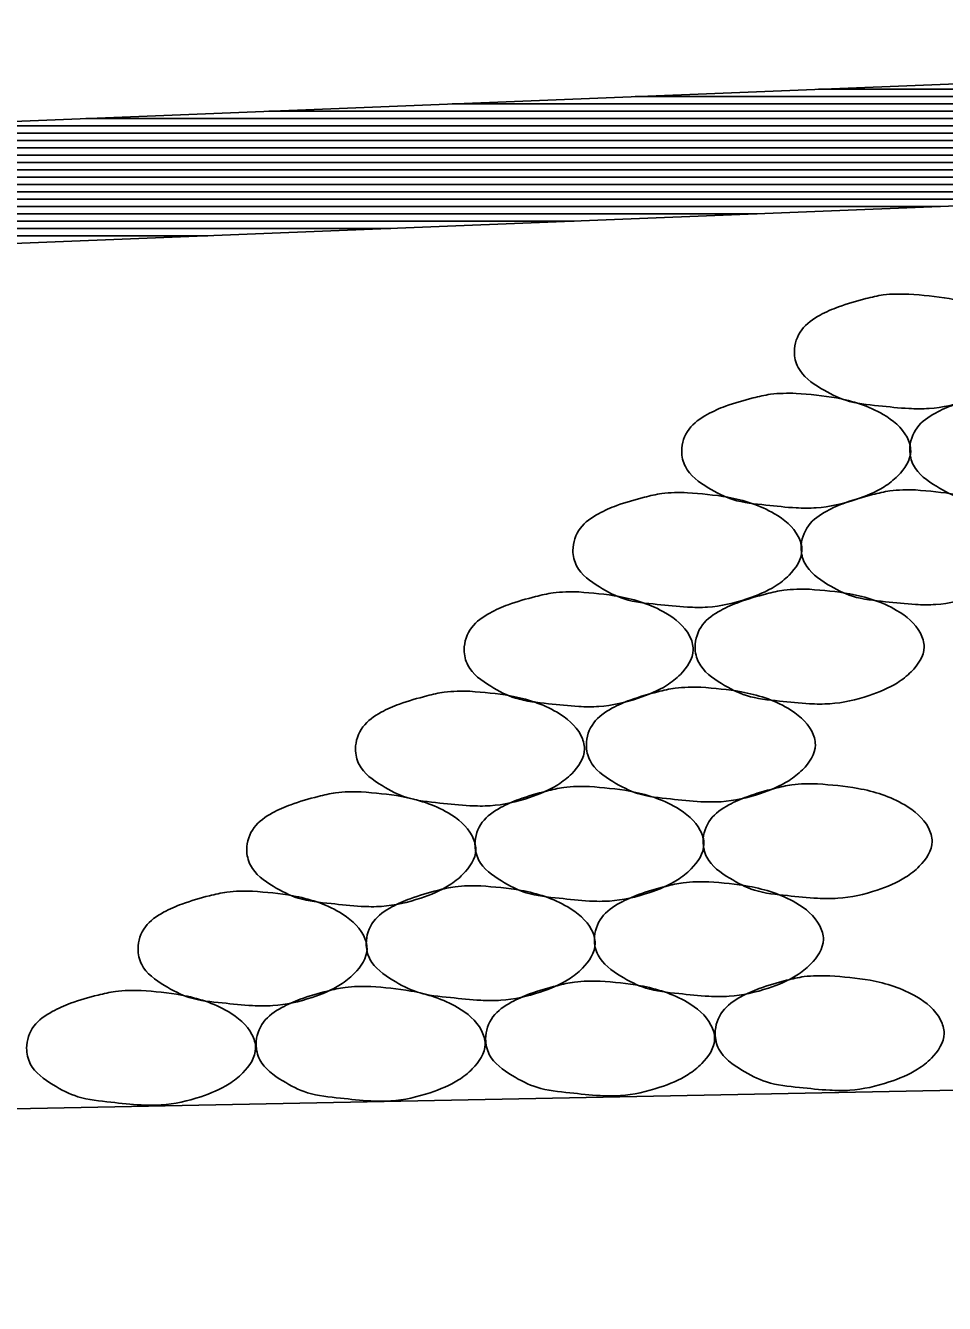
# Model space of a CAD drawing. Extents: x 60325 to 61047, y 53669 to 53767.
# Drawn here: x 60531.291 to 60532.545, y 53733.327 to 53735.071 of the extents above; entities that cross this region are included whole.
import ezdxf

# ---------------------------------------------------------------- set-up
doc = ezdxf.new("R2010")
doc.units = 0
doc.layers.add('R_Border Prem', color=7, linetype='Continuous')

msp = doc.modelspace()

# ---------------------------------------------------------------- linework, layer by layer
at = {"layer": 'R_Border Prem'}
for p, q in [((60534.5451, 53735.0712), (60526.5451, 53734.7512)), ((60534.5451, 53734.9844), (60532.373, 53734.9844)), ((60534.5451, 53734.9644), (60531.873, 53734.9644)), ((60534.5451, 53734.9744), (60532.123, 53734.9744)), ((60534.5451, 53734.9444), (60531.373, 53734.9444)), ((60534.5451, 53734.9544), (60531.623, 53734.9544)), ((60534.5451, 53734.9344), (60531.123, 53734.9344)), ((60534.5451, 53734.9144), (60530.623, 53734.9144)), ((60534.5451, 53734.9244), (60530.873, 53734.9244)), ((60534.5451, 53734.9046), (60526.5451, 53734.5846)), ((60534.2895, 53734.8944), (60530.123, 53734.8944)), ((60534.5395, 53734.9044), (60530.373, 53734.9044)), ((60533.7895, 53734.8744), (60529.623, 53734.8744)), ((60534.0395, 53734.8844), (60529.873, 53734.8844)), ((60533.5395, 53734.8644), (60529.373, 53734.8644)), ((60533.0395, 53734.8444), (60528.873, 53734.8444)), ((60533.2895, 53734.8544), (60529.123, 53734.8544)), ((60532.5395, 53734.8244), (60528.373, 53734.8244)), ((60532.7895, 53734.8344), (60528.623, 53734.8344)), ((60532.2895, 53734.8144), (60528.123, 53734.8144)), ((60531.7895, 53734.7944), (60527.623, 53734.7944)), ((60532.0395, 53734.8044), (60527.873, 53734.8044)), ((60531.5395, 53734.7844), (60527.373, 53734.7844)), ((60571.5451, 53734.3978), (60517.9991, 53733.3269))]:
    msp.add_line(p, q, dxfattribs=at)
for points in [[(60532.4964, 53734.7047), (60532.5514, 53734.6985), (60532.6151, 53734.676), (60532.6476, 53734.6447), (60532.6526, 53734.626), (60532.6351, 53734.5922), (60532.6164, 53734.5772), (60532.5776, 53734.5597), (60532.5239, 53734.5485), (60532.4964, 53734.5485), (60532.4551, 53734.5522), (60532.4101, 53734.5597), (60532.3764, 53734.576), (60532.3451, 53734.6047), (60532.3401, 53734.626), (60532.3501, 53734.656), (60532.3751, 53734.676), (60532.4001, 53734.6872), (60532.4376, 53734.6985), (60532.4614, 53734.7035), (60532.4964, 53734.7047)], [(60532.3425, 53734.5692), (60532.3975, 53734.5629), (60532.4613, 53734.5404), (60532.4938, 53734.5092), (60532.4988, 53734.4904), (60532.4813, 53734.4567), (60532.4625, 53734.4417), (60532.4238, 53734.4242), (60532.37, 53734.4129), (60532.3425, 53734.4129), (60532.3013, 53734.4167), (60532.2563, 53734.4242), (60532.2225, 53734.4404), (60532.1913, 53734.4692), (60532.1863, 53734.4904), (60532.1963, 53734.5204), (60532.2213, 53734.5404), (60532.2463, 53734.5517), (60532.2838, 53734.5629), (60532.3075, 53734.5679), (60532.3425, 53734.5692)], [(60532.6539, 53734.571), (60532.7089, 53734.5648), (60532.7726, 53734.5423), (60532.8051, 53734.511), (60532.8101, 53734.4923), (60532.7926, 53734.4585), (60532.7739, 53734.4435), (60532.7351, 53734.426), (60532.6814, 53734.4148), (60532.6539, 53734.4148), (60532.6126, 53734.4185), (60532.5676, 53734.426), (60532.5339, 53734.4423), (60532.5026, 53734.471), (60532.4976, 53734.4923), (60532.5076, 53734.5223), (60532.5326, 53734.5423), (60532.5576, 53734.5535), (60532.5951, 53734.5648), (60532.6189, 53734.5698), (60532.6539, 53734.571)], [(60532.1941, 53734.4336), (60532.2491, 53734.4274), (60532.3129, 53734.4049), (60532.3454, 53734.3736), (60532.3504, 53734.3549), (60532.3329, 53734.3211), (60532.3141, 53734.3061), (60532.2754, 53734.2886), (60532.2216, 53734.2774), (60532.1941, 53734.2774), (60532.1529, 53734.2811), (60532.1079, 53734.2886), (60532.0741, 53734.3049), (60532.0429, 53734.3336), (60532.0379, 53734.3549), (60532.0479, 53734.3849), (60532.0729, 53734.4049), (60532.0979, 53734.4161), (60532.1354, 53734.4274), (60532.1591, 53734.4324), (60532.1941, 53734.4336)], [(60532.5055, 53734.4373), (60532.5605, 53734.431), (60532.6243, 53734.4085), (60532.6568, 53734.3773), (60532.6618, 53734.3585), (60532.6443, 53734.3248), (60532.6255, 53734.3098), (60532.5868, 53734.2923), (60532.533, 53734.281), (60532.5055, 53734.281), (60532.4643, 53734.2848), (60532.4193, 53734.2923), (60532.3855, 53734.3085), (60532.3543, 53734.3373), (60532.3493, 53734.3585), (60532.3593, 53734.3885), (60532.3843, 53734.4085), (60532.4093, 53734.4198), (60532.4468, 53734.431), (60532.4705, 53734.436), (60532.5055, 53734.4373)], [(60532.3608, 53734.3017), (60532.4158, 53734.2955), (60532.4796, 53734.273), (60532.5121, 53734.2417), (60532.5171, 53734.223), (60532.4996, 53734.1892), (60532.4808, 53734.1742), (60532.4421, 53734.1567), (60532.3883, 53734.1455), (60532.3608, 53734.1455), (60532.3196, 53734.1492), (60532.2746, 53734.1567), (60532.2408, 53734.173), (60532.2096, 53734.2017), (60532.2046, 53734.223), (60532.2146, 53734.253), (60532.2396, 53734.273), (60532.2646, 53734.2842), (60532.3021, 53734.2955), (60532.3258, 53734.3005), (60532.3608, 53734.3017)], [(60532.0458, 53734.2981), (60532.1008, 53734.2918), (60532.1645, 53734.2693), (60532.197, 53734.2381), (60532.202, 53734.2193), (60532.1845, 53734.1856), (60532.1658, 53734.1706), (60532.127, 53734.1531), (60532.0733, 53734.1418), (60532.0458, 53734.1418), (60532.0045, 53734.1456), (60531.9595, 53734.1531), (60531.9258, 53734.1693), (60531.8945, 53734.1981), (60531.8895, 53734.2193), (60531.8995, 53734.2493), (60531.9245, 53734.2693), (60531.9495, 53734.2806), (60531.987, 53734.2918), (60532.0108, 53734.2968), (60532.0458, 53734.2981)], [(60531.8974, 53734.1625), (60531.9524, 53734.1563), (60532.0162, 53734.1338), (60532.0487, 53734.1025), (60532.0537, 53734.0838), (60532.0362, 53734.05), (60532.0174, 53734.035), (60531.9787, 53734.0175), (60531.9249, 53734.0063), (60531.8974, 53734.0063), (60531.8562, 53734.01), (60531.8112, 53734.0175), (60531.7774, 53734.0338), (60531.7462, 53734.0625), (60531.7412, 53734.0838), (60531.7512, 53734.1138), (60531.7762, 53734.1338), (60531.8012, 53734.145), (60531.8387, 53734.1563), (60531.8624, 53734.1613), (60531.8974, 53734.1625)], [(60532.2125, 53734.168), (60532.2675, 53734.1618), (60532.3312, 53734.1393), (60532.3637, 53734.108), (60532.3687, 53734.0893), (60532.3512, 53734.0555), (60532.3325, 53734.0405), (60532.2937, 53734.023), (60532.24, 53734.0118), (60532.2125, 53734.0118), (60532.1712, 53734.0155), (60532.1262, 53734.023), (60532.0925, 53734.0393), (60532.0612, 53734.068), (60532.0562, 53734.0893), (60532.0662, 53734.1193), (60532.0912, 53734.1393), (60532.1162, 53734.1505), (60532.1537, 53734.1618), (60532.1775, 53734.1668), (60532.2125, 53734.168)], [(60531.749, 53734.0252), (60531.804, 53734.0189), (60531.8678, 53733.9964), (60531.9003, 53733.9652), (60531.9053, 53733.9464), (60531.8878, 53733.9127), (60531.869, 53733.8977), (60531.8303, 53733.8802), (60531.7765, 53733.8689), (60531.749, 53733.8689), (60531.7078, 53733.8727), (60531.6628, 53733.8802), (60531.629, 53733.8964), (60531.5978, 53733.9252), (60531.5928, 53733.9464), (60531.6028, 53733.9764), (60531.6278, 53733.9964), (60531.6528, 53734.0077), (60531.6903, 53734.0189), (60531.714, 53734.0239), (60531.749, 53734.0252)], [(60532.0604, 53734.0325), (60532.1154, 53734.0262), (60532.1792, 53734.0037), (60532.2117, 53733.9725), (60532.2167, 53733.9537), (60532.1992, 53733.92), (60532.1804, 53733.905), (60532.1417, 53733.8875), (60532.0879, 53733.8762), (60532.0604, 53733.8762), (60532.0192, 53733.88), (60531.9742, 53733.8875), (60531.9404, 53733.9037), (60531.9092, 53733.9325), (60531.9042, 53733.9537), (60531.9142, 53733.9837), (60531.9392, 53734.0037), (60531.9642, 53734.015), (60532.0017, 53734.0262), (60532.0254, 53734.0312), (60532.0604, 53734.0325)], [(60532.3718, 53734.0361), (60532.4268, 53734.0299), (60532.4906, 53734.0074), (60532.5231, 53733.9761), (60532.5281, 53733.9574), (60532.5106, 53733.9236), (60532.4918, 53733.9086), (60532.4531, 53733.8911), (60532.3993, 53733.8799), (60532.3718, 53733.8799), (60532.3306, 53733.8836), (60532.2856, 53733.8911), (60532.2518, 53733.9074), (60532.2206, 53733.9361), (60532.2156, 53733.9574), (60532.2256, 53733.9874), (60532.2506, 53734.0074), (60532.2756, 53734.0186), (60532.3131, 53734.0299), (60532.3368, 53734.0349), (60532.3718, 53734.0361)], [(60532.2234, 53733.9024), (60532.2784, 53733.8962), (60532.3422, 53733.8737), (60532.3747, 53733.8424), (60532.3797, 53733.8237), (60532.3622, 53733.7899), (60532.3434, 53733.7749), (60532.3047, 53733.7574), (60532.2509, 53733.7462), (60532.2234, 53733.7462), (60532.1822, 53733.7499), (60532.1372, 53733.7574), (60532.1034, 53733.7737), (60532.0722, 53733.8024), (60532.0672, 53733.8237), (60532.0772, 53733.8537), (60532.1022, 53733.8737), (60532.1272, 53733.8849), (60532.1647, 53733.8962), (60532.1884, 53733.9012), (60532.2234, 53733.9024)], [(60531.6007, 53733.8896), (60531.6557, 53733.8834), (60531.7194, 53733.8609), (60531.7519, 53733.8296), (60531.7569, 53733.8109), (60531.7394, 53733.7771), (60531.7207, 53733.7621), (60531.6819, 53733.7446), (60531.6282, 53733.7334), (60531.6007, 53733.7334), (60531.5594, 53733.7371), (60531.5144, 53733.7446), (60531.4807, 53733.7609), (60531.4494, 53733.7896), (60531.4444, 53733.8109), (60531.4544, 53733.8409), (60531.4794, 53733.8609), (60531.5044, 53733.8721), (60531.5419, 53733.8834), (60531.5657, 53733.8884), (60531.6007, 53733.8896)], [(60531.9121, 53733.8969), (60531.9671, 53733.8907), (60532.0308, 53733.8682), (60532.0633, 53733.8369), (60532.0683, 53733.8182), (60532.0508, 53733.7844), (60532.0321, 53733.7694), (60531.9933, 53733.7519), (60531.9396, 53733.7407), (60531.9121, 53733.7407), (60531.8708, 53733.7444), (60531.8258, 53733.7519), (60531.7921, 53733.7682), (60531.7608, 53733.7969), (60531.7558, 53733.8182), (60531.7658, 53733.8482), (60531.7908, 53733.8682), (60531.8158, 53733.8794), (60531.8533, 53733.8907), (60531.8771, 53733.8957), (60531.9121, 53733.8969)], [(60531.7619, 53733.7596), (60531.8169, 53733.7533), (60531.8806, 53733.7308), (60531.9131, 53733.6996), (60531.9181, 53733.6808), (60531.9006, 53733.6471), (60531.8819, 53733.6321), (60531.8431, 53733.6146), (60531.7894, 53733.6033), (60531.7619, 53733.6033), (60531.7206, 53733.6071), (60531.6756, 53733.6146), (60531.6419, 53733.6308), (60531.6106, 53733.6596), (60531.6056, 53733.6808), (60531.6156, 53733.7108), (60531.6406, 53733.7308), (60531.6656, 53733.7421), (60531.7031, 53733.7533), (60531.7269, 53733.7583), (60531.7619, 53733.7596)], [(60532.0751, 53733.7669), (60532.1301, 53733.7606), (60532.1938, 53733.7381), (60532.2263, 53733.7069), (60532.2313, 53733.6881), (60532.2138, 53733.6544), (60532.1951, 53733.6394), (60532.1563, 53733.6219), (60532.1026, 53733.6106), (60532.0751, 53733.6106), (60532.0338, 53733.6144), (60531.9888, 53733.6219), (60531.9551, 53733.6381), (60531.9238, 53733.6669), (60531.9188, 53733.6881), (60531.9288, 53733.7181), (60531.9538, 53733.7381), (60531.9788, 53733.7494), (60532.0163, 53733.7606), (60532.0401, 53733.7656), (60532.0751, 53733.7669)], [(60532.3883, 53733.7742), (60532.4433, 53733.768), (60532.507, 53733.7455), (60532.5395, 53733.7142), (60532.5445, 53733.6955), (60532.527, 53733.6617), (60532.5083, 53733.6467), (60532.4695, 53733.6292), (60532.4158, 53733.618), (60532.3883, 53733.618), (60532.347, 53733.6217), (60532.302, 53733.6292), (60532.2683, 53733.6455), (60532.237, 53733.6742), (60532.232, 53733.6955), (60532.242, 53733.7255), (60532.267, 53733.7455), (60532.292, 53733.7567), (60532.3295, 53733.768), (60532.3533, 53733.773), (60532.3883, 53733.7742)], [(60531.4486, 53733.7541), (60531.5036, 53733.7478), (60531.5674, 53733.7253), (60531.5999, 53733.6941), (60531.6049, 53733.6753), (60531.5874, 53733.6416), (60531.5686, 53733.6266), (60531.5299, 53733.6091), (60531.4761, 53733.5978), (60531.4486, 53733.5978), (60531.4074, 53733.6016), (60531.3624, 53733.6091), (60531.3286, 53733.6253), (60531.2974, 53733.6541), (60531.2924, 53733.6753), (60531.3024, 53733.7053), (60531.3274, 53733.7253), (60531.3524, 53733.7366), (60531.3899, 53733.7478), (60531.4136, 53733.7528), (60531.4486, 53733.7541)]]:
    msp.add_spline(points, degree=3, dxfattribs=at)

doc.saveas('drawing.dxf')
